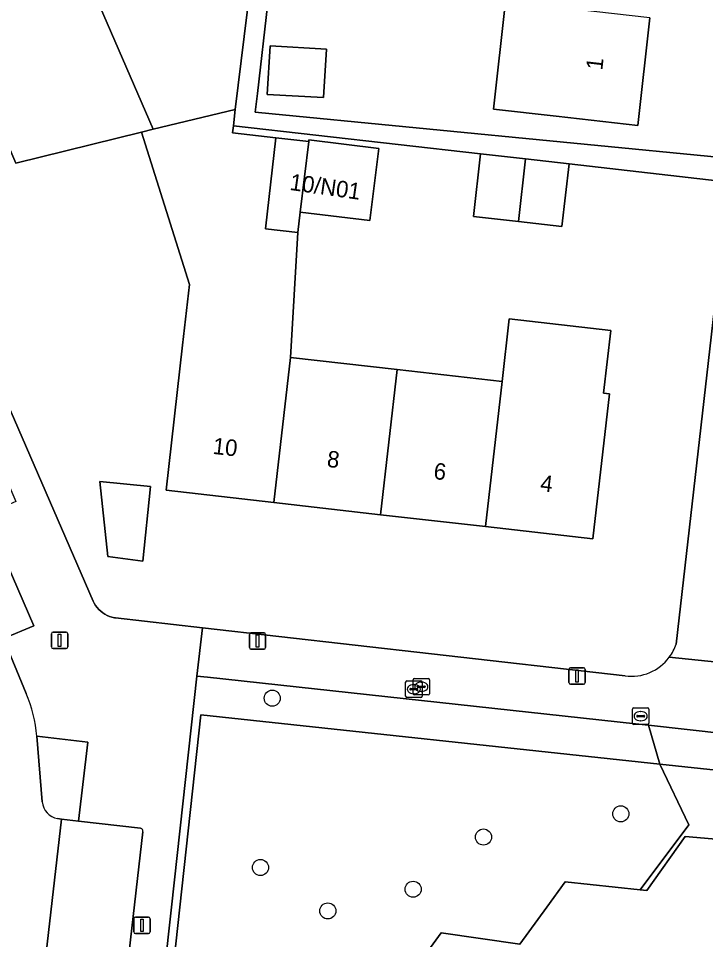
# Model space of a CAD drawing. Extents: x 162026 to 163502, y 387295 to 388169.
# Drawn here: x 162202.4 to 162244.2, y 387498 to 387554 of the extents above; entities that cross this region are included whole.
import ezdxf

# ---------------------------------------------------------------- set-up
doc = ezdxf.new("R2010")
doc.units = 0
for name, color, linetype in [('IMGEO_Boom', 7, 'Continuous'), ('IMGEO_Erf', 7, 'Continuous'), ('IMGEO_Groenvoorziening', 7, 'Continuous'), ('IMGEO_Kolk', 7, 'Continuous'), ('IMGEO_Lichtmast', 7, 'Continuous'), ('IMGEO_Pand', 7, 'Continuous'), ('IMGEO_Pand_nummerreeks', 7, 'Continuous'), ('IMGEO_Parkeervlak_open', 7, 'Continuous'), ('IMGEO_Rijbaan_lokaal_open', 7, 'Continuous'), ('IMGEO_Rioolput', 7, 'Continuous'), ('IMGEO_Voetpad_open', 7, 'Continuous')]:
    doc.layers.add(name, color=color, linetype=linetype)

msp = doc.modelspace()

# ---------------------------------------------------------------- linework, layer by layer
at = {"layer": 'IMGEO_Boom'}
for centre in [(162217.841, 387512.69), (162239.003, 387505.666), (162230.666, 387504.257), (162217.126, 387502.405), (162226.395, 387501.087), (162221.215, 387499.769)]:
    msp.add_circle(centre, 0.489, dxfattribs=at)
at = {"layer": 'IMGEO_Erf'}
for points in [[(162169.617, 387604.73), (162206.97, 387518.594), (162207.038, 387518.455), (162207.119, 387518.322), (162207.211, 387518.197), (162207.314, 387518.081), (162207.427, 387517.974), (162207.549, 387517.878), (162207.679, 387517.793), (162207.816, 387517.72), (162207.959, 387517.66), (162208.107, 387517.613), (162208.259, 387517.579), (162208.316, 387517.57), (162213.597, 387516.968), (162227.51, 387515.383), (162239.265, 387514.044)], [(162220.71, 387582.491), (162216.94, 387549.426), (162216.81, 387548.287), (162217.006, 387548.268), (162245.725, 387545.476), (162249.133, 387575.99)], [(162205.496, 387559.072), (162210.608, 387547.253), (162215.593, 387548.453), (162216.856, 387558.813)], [(162232.226, 387535.735), (162238.396, 387535.032), (162237.963, 387531.225), (162238.31, 387531.185), (162237.307, 387522.371), (162230.787, 387523.113), (162224.418, 387523.838), (162217.947, 387524.574), (162211.398, 387525.319), (162212.401, 387534.133), (162212.82, 387537.819), (162209.913, 387547.081), (162202.279, 387545.186), (162200.323, 387549.715), (162199.955, 387549.558), (162197.353, 387555.582)], [(162240.775, 387554.027), (162240.041, 387547.484), (162235.073, 387548.041), (162231.278, 387548.466), (162232.005, 387555.004)], [(162242.363, 387515.983), (162245.563, 387544.042), (162235.86, 387545.148), (162235.428, 387541.351), (162232.787, 387541.651), (162230.059, 387541.961), (162230.491, 387545.759), (162215.48, 387547.461), (162215.432, 387547.036), (162218.067, 387546.737), (162220.053, 387546.511), (162220.066, 387546.613), (162224.303, 387546.091), (162223.762, 387541.704), (162219.543, 387542.224), (162219.4, 387540.975), (162218.948, 387533.388), (162225.433, 387532.65), (162231.792, 387531.927), (162232.226, 387535.735)]]:
    msp.add_lwpolyline(points, dxfattribs=at)
for points in [[(162221.128, 387552.11), (162220.955, 387549.171), (162217.537, 387549.372), (162217.71, 387552.311)], [(162209.981, 387521.015), (162207.868, 387521.293), (162207.373, 387525.86), (162210.45, 387525.555)]]:
    msp.add_lwpolyline(points, close=True, dxfattribs=at)
for centre, radius, start, end in [((162239.589, 387516.911), 2.925, 323.7802, 341.4966), ((162239.642, 387516.889), 2.869, 262.46, 323.5295)]:
    msp.add_arc(centre, radius, start, end, dxfattribs=at)
at = {"layer": 'IMGEO_Groenvoorziening'}
msp.add_lwpolyline([(162243.141, 387504.996), (162241.364, 387508.693), (162213.511, 387511.672), (162212.234, 387500), (162208.659, 387467.314), (162214.935, 387466.69), (162217.571, 387470.248), (162215.786, 387474.5), (162218.51, 387478.236), (162216.516, 387482.779), (162219.248, 387486.527), (162217.62, 387491.042), (162220.451, 387494.926), (162225.343, 387494.653), (162228.106, 387498.444), (162232.868, 387497.749), (162234.509, 387500), (162235.623, 387501.528), (162240.174, 387501.056)], close=True, dxfattribs=at)
for points in [[(162203.549, 387510.384), (162203.879, 387506.401)], [(162204.81, 387505.386), (162205.054, 387505.351), (162206.081, 387505.229), (162206.635, 387510.013), (162203.549, 387510.384)]]:
    msp.add_lwpolyline(points, dxfattribs=at)
msp.add_arc((162205.002, 387506.496), 1.127, 184.8537, 260.2029, dxfattribs=at)
at = {"layer": 'IMGEO_Kolk'}
for p, q in [((162225.94, 387512.815), (162225.94, 387513.667)), ((162226.015, 387513.741), (162226.867, 387513.741)), ((162226.389, 387512.96), (162226.389, 387513.812)), ((162226.428, 387513.521), (162226.453, 387513.521)), ((162226.464, 387513.886), (162227.316, 387513.886)), ((162226.877, 387513.666), (162226.902, 387513.666)), ((162226.941, 387513.667), (162226.941, 387512.815)), ((162227.39, 387513.812), (162227.39, 387512.96)), ((162226.199, 387513.235), (162226.199, 387513.247)), ((162226.637, 387513.198), (162226.239, 387513.198)), ((162226.242, 387513.284), (162226.64, 387513.284)), ((162226.451, 387512.961), (162226.426, 387512.961)), ((162226.648, 387513.38), (162226.648, 387513.392)), ((162226.683, 387513.247), (162226.683, 387513.235)), ((162227.086, 387513.343), (162226.688, 387513.343)), ((162226.691, 387513.429), (162227.089, 387513.429)), ((162226.9, 387513.106), (162226.875, 387513.106)), ((162227.132, 387513.392), (162227.132, 387513.38)), ((162226.867, 387512.741), (162226.015, 387512.741)), ((162227.316, 387512.886), (162226.464, 387512.886))]:
    msp.add_line(p, q, dxfattribs=at)
for points in [[(162225.94, 387512.815), (162225.94, 387513.667)], [(162226.015, 387513.741), (162226.867, 387513.741)], [(162226.389, 387512.96), (162226.389, 387513.812)], [(162226.464, 387513.886), (162227.316, 387513.886)], [(162226.941, 387513.667), (162226.941, 387512.815)], [(162227.39, 387513.812), (162227.39, 387512.96)], [(162226.867, 387512.741), (162226.015, 387512.741)], [(162227.316, 387512.886), (162226.464, 387512.886)]]:
    msp.add_lwpolyline(points, dxfattribs=at)
for centre, radius, start, end in [((162226.017, 387513.665), 0.0765, 91.552, 178.448), ((162226.017, 387513.665), 0.0765, 91.552, 178.448), ((162226.466, 387513.81), 0.0765, 91.552, 178.448), ((162226.466, 387513.81), 0.0765, 91.552, 178.448), ((162226.865, 387513.665), 0.0765, 1.552, 88.448), ((162226.865, 387513.665), 0.0765, 1.552, 88.448), ((162227.314, 387513.81), 0.0765, 1.552, 88.448), ((162227.314, 387513.81), 0.0765, 1.552, 88.448), ((162226.239, 387513.244), 0.0403, 85.8775, 175.7526), ((162226.236, 387513.234), 0.0366, 178.938, 274.7102), ((162226.466, 387512.962), 0.0765, 181.552, 268.448), ((162226.466, 387512.962), 0.0765, 181.552, 268.448), ((162226.64, 387513.241), 0.043, 264.8664, 352.4533), ((162226.644, 387513.246), 0.0386, 1.7309, 96.639), ((162226.688, 387513.389), 0.0403, 85.8775, 175.7526), ((162226.685, 387513.379), 0.0366, 178.938, 274.7102), ((162227.089, 387513.386), 0.043, 264.8664, 352.4533), ((162227.093, 387513.391), 0.0386, 1.7309, 96.639), ((162227.314, 387512.962), 0.0765, 271.552, 358.448), ((162227.314, 387512.962), 0.0765, 271.552, 358.448), ((162226.017, 387512.817), 0.0765, 181.552, 268.448), ((162226.017, 387512.817), 0.0765, 181.552, 268.448), ((162226.865, 387512.817), 0.0765, 271.552, 358.448), ((162226.865, 387512.817), 0.0765, 271.552, 358.448)]:
    msp.add_arc(centre, radius, start, end, dxfattribs=at)
for centre, major_axis, ratio, start_param, end_param in [((162226.427, 387513.241), (-0.387, 0.002), 0.722429, 4.712389, 7.853982), ((162226.452, 387513.241), (-0.39, 0.002), 0.717154, 1.570796, 4.712389), ((162226.876, 387513.386), (-0.387, 0.002), 0.722429, 4.712389, 7.853982), ((162226.901, 387513.386), (-0.39, 0.002), 0.717154, 1.570796, 4.712389)]:
    msp.add_ellipse(centre, major_axis=major_axis, ratio=ratio, start_param=start_param, end_param=end_param, dxfattribs=at)
at = {"layer": 'IMGEO_Lichtmast'}
for p, q in [((162204.432, 387515.802), (162204.432, 387516.602)), ((162204.432, 387516.602), (162204.432, 387515.802)), ((162204.532, 387516.702), (162205.322, 387516.702)), ((162205.322, 387516.702), (162204.532, 387516.702)), ((162205.422, 387516.602), (162205.422, 387515.802)), ((162205.422, 387515.802), (162205.422, 387516.602)), ((162216.451, 387515.767), (162216.451, 387516.567)), ((162216.451, 387516.567), (162216.451, 387515.767)), ((162216.551, 387516.667), (162217.341, 387516.667)), ((162217.341, 387516.667), (162216.551, 387516.667)), ((162217.441, 387516.567), (162217.441, 387515.767)), ((162217.441, 387515.767), (162217.441, 387516.567)), ((162205.322, 387515.702), (162204.532, 387515.702)), ((162204.532, 387515.702), (162205.322, 387515.702)), ((162217.341, 387515.667), (162216.551, 387515.667)), ((162216.551, 387515.667), (162217.341, 387515.667)), ((162235.853, 387513.637), (162235.853, 387514.437)), ((162235.853, 387514.437), (162235.853, 387513.637)), ((162235.953, 387514.537), (162236.743, 387514.537)), ((162236.743, 387514.537), (162235.953, 387514.537)), ((162236.843, 387514.437), (162236.843, 387513.637)), ((162236.843, 387513.637), (162236.843, 387514.437)), ((162236.743, 387513.537), (162235.953, 387513.537)), ((162235.953, 387513.537), (162236.743, 387513.537)), ((162209.437, 387498.493), (162209.437, 387499.293)), ((162209.437, 387499.293), (162209.437, 387498.493)), ((162209.537, 387499.393), (162210.327, 387499.393)), ((162210.327, 387499.393), (162209.537, 387499.393)), ((162210.427, 387499.293), (162210.427, 387498.493)), ((162210.427, 387498.493), (162210.427, 387499.293)), ((162210.327, 387498.393), (162209.537, 387498.393)), ((162209.537, 387498.393), (162210.327, 387498.393))]:
    msp.add_line(p, q, dxfattribs=at)
for points in [[(162204.852, 387516.577), (162205.002, 387516.577), (162205.002, 387515.827), (162204.852, 387515.827), (162204.852, 387516.577)], [(162216.871, 387516.542), (162217.021, 387516.542), (162217.021, 387515.792), (162216.871, 387515.792), (162216.871, 387516.542)], [(162236.273, 387514.412), (162236.423, 387514.412), (162236.423, 387513.662), (162236.273, 387513.662), (162236.273, 387514.412)], [(162209.857, 387499.268), (162210.007, 387499.268), (162210.007, 387498.518), (162209.857, 387498.518), (162209.857, 387499.268)]]:
    msp.add_lwpolyline(points, dxfattribs=at)
for centre, start, end in [((162204.532, 387516.602), 90, 180), ((162204.532, 387516.602), 90, 180), ((162205.322, 387516.602), 0, 90), ((162205.322, 387516.602), 360, 90), ((162216.551, 387516.567), 90, 180), ((162216.551, 387516.567), 90, 180), ((162217.341, 387516.567), 0, 90), ((162217.341, 387516.567), 360, 90), ((162204.532, 387515.802), 180, 270), ((162204.532, 387515.802), 180, 270), ((162205.322, 387515.802), 270, 0), ((162205.322, 387515.802), 270, 0), ((162216.551, 387515.767), 180, 270), ((162216.551, 387515.767), 180, 270), ((162217.341, 387515.767), 270, 0), ((162217.341, 387515.767), 270, 0), ((162235.953, 387514.437), 90, 180), ((162235.953, 387514.437), 90, 180), ((162236.743, 387514.437), 0, 90), ((162236.743, 387514.437), 360, 90), ((162235.953, 387513.637), 180, 270), ((162235.953, 387513.637), 180, 270), ((162236.743, 387513.637), 270, 0), ((162236.743, 387513.637), 270, 0), ((162209.537, 387499.293), 90, 180), ((162209.537, 387499.293), 90, 180), ((162210.327, 387499.293), 0, 90), ((162210.327, 387499.293), 360, 90), ((162209.537, 387498.493), 180, 270), ((162209.537, 387498.493), 180, 270), ((162210.327, 387498.493), 270, 0), ((162210.327, 387498.493), 270, 0)]:
    msp.add_arc(centre, 0.1, start, end, dxfattribs=at)
at = {"layer": 'IMGEO_Pand'}
for points in [[(162205.496, 387559.072), (162197.353, 387555.582), (162199.955, 387549.558), (162200.323, 387549.715), (162202.279, 387545.186), (162209.913, 387547.081), (162210.608, 387547.253)], [(162232.005, 387555.004), (162231.278, 387548.466), (162235.073, 387548.041), (162240.041, 387547.484), (162240.775, 387554.027)], [(162217.71, 387552.311), (162217.537, 387549.372), (162220.955, 387549.171), (162221.128, 387552.11)], [(162219.4, 387540.975), (162217.437, 387541.198), (162218.067, 387546.737), (162215.432, 387547.036), (162215.48, 387547.461), (162215.593, 387548.453), (162210.608, 387547.253), (162209.913, 387547.081), (162212.82, 387537.819), (162212.401, 387534.133), (162211.398, 387525.319), (162217.947, 387524.574), (162218.948, 387533.388)], [(162219.4, 387540.975), (162219.543, 387542.224), (162220.053, 387546.511), (162218.067, 387546.737), (162217.437, 387541.198)], [(162219.543, 387542.224), (162223.762, 387541.704), (162224.303, 387546.091), (162220.066, 387546.613), (162220.053, 387546.511)], [(162233.216, 387545.449), (162230.491, 387545.759), (162230.059, 387541.961), (162232.787, 387541.651)], [(162232.787, 387541.651), (162235.428, 387541.351), (162235.86, 387545.148), (162233.216, 387545.449)], [(162238.31, 387531.185), (162237.963, 387531.225), (162238.396, 387535.032), (162232.226, 387535.735), (162231.792, 387531.927), (162230.787, 387523.113), (162237.307, 387522.371)], [(162217.947, 387524.574), (162224.418, 387523.838), (162225.433, 387532.65), (162218.948, 387533.388)], [(162231.792, 387531.927), (162225.433, 387532.65), (162224.418, 387523.838), (162230.787, 387523.113)], [(162209.981, 387521.015), (162210.45, 387525.555), (162207.373, 387525.86), (162207.868, 387521.293)]]:
    msp.add_lwpolyline(points, close=True, dxfattribs=at)
msp.add_lwpolyline([(162247.825, 387503.867), (162242.909, 387504.282), (162240.592, 387501.013), (162240.174, 387501.056), (162235.623, 387501.528), (162234.509, 387500), (162232.868, 387497.749), (162228.106, 387498.444), (162225.343, 387494.653)], dxfattribs=at)
at = {"layer": 'IMGEO_Parkeervlak_open'}
msp.add_lwpolyline([(162200.434, 387523.833), (162198.405, 387528.501), (162194.178, 387538.333), (162192.35, 387537.558), (162199.227, 387521.644), (162201.516, 387516.321), (162203.359, 387517.085)], close=True, dxfattribs=at)
for points in [[(162206.081, 387505.229), (162205.054, 387505.351), (162197.45, 387439.337)], [(162209.852, 387504.788), (162206.081, 387505.229)], [(162202.594, 387439.867), (162209.986, 387504.58)]]:
    msp.add_lwpolyline(points, dxfattribs=at)
msp.add_arc((162209.826, 387504.624), 0.166, 344.7149, 80.8668, dxfattribs=at)
at = {"layer": 'IMGEO_Rijbaan_lokaal_open'}
for points in [[(162202.905, 387512.975), (162201.516, 387516.321), (162199.227, 387521.644), (162192.35, 387537.558), (162188.57, 387546.317), (162182.107, 387561.26), (162178.416, 387559.712), (162179.11, 387558.145), (162181.87, 387551.664), (162188.019, 387537.445), (162191.081, 387530.363), (162197.664, 387515.178), (162197.789, 387514.889), (162198.944, 387512.277)], [(162203.879, 387506.401), (162203.549, 387510.384)], [(162197.45, 387439.337), (162205.054, 387505.351)], [(162205.054, 387505.351), (162204.81, 387505.386)]]:
    msp.add_lwpolyline(points, dxfattribs=at)
for centre, radius, start, end in [((162195.489, 387509.756), 8.084, 4.4534, 23.4629), ((162205.002, 387506.496), 1.127, 184.8537, 260.2029)]:
    msp.add_arc(centre, radius, start, end, dxfattribs=at)
at = {"layer": 'IMGEO_Rioolput'}
for p, q in [((162239.711, 387511.174), (162239.711, 387512.026)), ((162239.786, 387512.1), (162240.638, 387512.1)), ((162240.199, 387511.88), (162240.224, 387511.88)), ((162240.712, 387512.026), (162240.712, 387511.174)), ((162239.97, 387511.594), (162239.97, 387511.606)), ((162240.408, 387511.557), (162240.01, 387511.557)), ((162240.013, 387511.643), (162240.411, 387511.643)), ((162240.222, 387511.32), (162240.197, 387511.32)), ((162240.454, 387511.606), (162240.454, 387511.594)), ((162240.638, 387511.1), (162239.786, 387511.1))]:
    msp.add_line(p, q, dxfattribs=at)
for points in [[(162239.711, 387511.174), (162239.711, 387512.026)], [(162239.786, 387512.1), (162240.638, 387512.1)], [(162240.712, 387512.026), (162240.712, 387511.174)], [(162240.638, 387511.1), (162239.786, 387511.1)]]:
    msp.add_lwpolyline(points, dxfattribs=at)
for centre, radius, start, end in [((162239.788, 387512.024), 0.0765, 91.552, 178.448), ((162239.788, 387512.024), 0.0765, 91.552, 178.448), ((162240.636, 387512.024), 0.0765, 1.552, 88.448), ((162240.636, 387512.024), 0.0765, 1.552, 88.448), ((162240.01, 387511.603), 0.0403, 85.8775, 175.7526), ((162240.007, 387511.593), 0.0366, 178.938, 274.7102), ((162240.411, 387511.6), 0.043, 264.8664, 352.4533), ((162240.415, 387511.605), 0.0386, 1.7309, 96.639), ((162239.788, 387511.176), 0.0765, 181.552, 268.448), ((162239.788, 387511.176), 0.0765, 181.552, 268.448), ((162240.636, 387511.176), 0.0765, 271.552, 358.448), ((162240.636, 387511.176), 0.0765, 271.552, 358.448)]:
    msp.add_arc(centre, radius, start, end, dxfattribs=at)
for centre, major_axis, ratio, start_param, end_param in [((162240.198, 387511.6), (-0.387, 0.002), 0.722429, 4.712389, 7.853982), ((162240.223, 387511.6), (-0.39, 0.002), 0.717154, 1.570796, 4.712389)]:
    msp.add_ellipse(centre, major_axis=major_axis, ratio=ratio, start_param=start_param, end_param=end_param, dxfattribs=at)
at = {"layer": 'IMGEO_Voetpad_open'}
for points in [[(162257.61, 387652.066), (162255.366, 387631.702), (162255.196, 387630.156), (162253.77, 387617.22), (162249.133, 387575.99), (162245.725, 387545.476), (162245.563, 387544.042), (162242.363, 387515.983)], [(162207.232, 387439.213), (162207.203, 387438.967), (162205.092, 387439.252), (162205.437, 387442.236), (162208.073, 387467.039), (162211.719, 387500), (162213.271, 387514.023), (162213.597, 387516.968), (162208.316, 387517.57), (162208.259, 387517.579), (162208.107, 387517.613), (162207.959, 387517.66), (162207.816, 387517.72), (162207.679, 387517.793), (162207.549, 387517.878), (162207.427, 387517.974), (162207.314, 387518.081), (162207.211, 387518.197), (162207.119, 387518.322), (162207.038, 387518.455), (162206.97, 387518.594), (162169.617, 387604.73)], [(162216.856, 387558.813), (162215.593, 387548.453), (162215.48, 387547.461), (162230.491, 387545.759), (162233.216, 387545.449), (162235.86, 387545.148), (162245.563, 387544.042), (162245.725, 387545.476), (162217.006, 387548.268), (162216.81, 387548.287), (162216.94, 387549.426), (162220.71, 387582.491)], [(162182.887, 387564.514), (162188.504, 387551.502), (162190.314, 387552.274), (162192.248, 387547.861), (162190.414, 387547.086), (162194.178, 387538.333), (162198.405, 387528.501), (162200.24, 387529.328), (162202.268, 387524.643), (162200.434, 387523.833), (162203.359, 387517.085), (162201.516, 387516.321), (162202.905, 387512.975)], [(162239.265, 387514.044), (162227.51, 387515.383), (162213.597, 387516.968), (162213.271, 387514.023), (162213.909, 387513.959), (162239.894, 387511.128), (162240.694, 387511.055), (162289.809, 387505.541), (162297.467, 387504.688), (162315.859, 387502.639), (162342.851, 387499.633), (162343.074, 387502.421)], [(162254.059, 387513.92), (162241.949, 387515.183)], [(162241.949, 387515.183), (162254.059, 387513.92)], [(162203.549, 387510.384), (162206.635, 387510.013), (162206.081, 387505.229), (162209.852, 387504.788)], [(162284.107, 387504.121), (162241.364, 387508.693), (162243.141, 387504.996), (162240.174, 387501.056), (162240.592, 387501.013), (162242.909, 387504.282), (162247.825, 387503.867)], [(162209.986, 387504.58), (162202.594, 387439.867)]]:
    msp.add_lwpolyline(points, dxfattribs=at)
for points in [[(162240.694, 387511.055), (162239.894, 387511.128), (162213.909, 387513.959), (162213.271, 387514.023), (162211.719, 387500), (162208.073, 387467.039), (162210.43, 387466.799), (162215.12, 387466.322), (162217.702, 387469.937), (162217.571, 387470.248), (162214.935, 387466.69), (162208.659, 387467.314), (162212.234, 387500), (162213.511, 387511.672), (162241.364, 387508.693)], [(162240.694, 387511.055), (162241.364, 387508.693), (162284.107, 387504.121), (162285.694, 387500.206), (162287.855, 387503.008), (162288.277, 387503.555), (162288.627, 387504.009), (162289.809, 387505.541)]]:
    msp.add_lwpolyline(points, close=True, dxfattribs=at)
for centre, radius, start, end in [((162239.589, 387516.911), 2.925, 323.7802, 341.4966), ((162239.642, 387516.889), 2.869, 262.46, 323.5295), ((162195.489, 387509.756), 8.084, 4.4534, 23.4629), ((162209.826, 387504.624), 0.166, 344.7149, 80.8668)]:
    msp.add_arc(centre, radius, start, end, dxfattribs=at)

# ---------------------------------------------------------------- texts
at = {"layer": 'IMGEO_Pand_nummerreeks'}
for s, rotation, p in [('1', 83.5966, (162237.879, 387550.809)), ('10/N01', 351.8699, (162218.863, 387543.572)), ('10', 353.5084, (162214.192, 387527.537)), ('8', 353.5086, (162221.129, 387526.748)), ('6', 353.5086, (162227.602, 387526.011)), ('4', 353.5084, (162234.079, 387525.274))]:
    msp.add_text(s, height=1, rotation=rotation, dxfattribs=at).set_placement(p)

doc.saveas('drawing.dxf')
